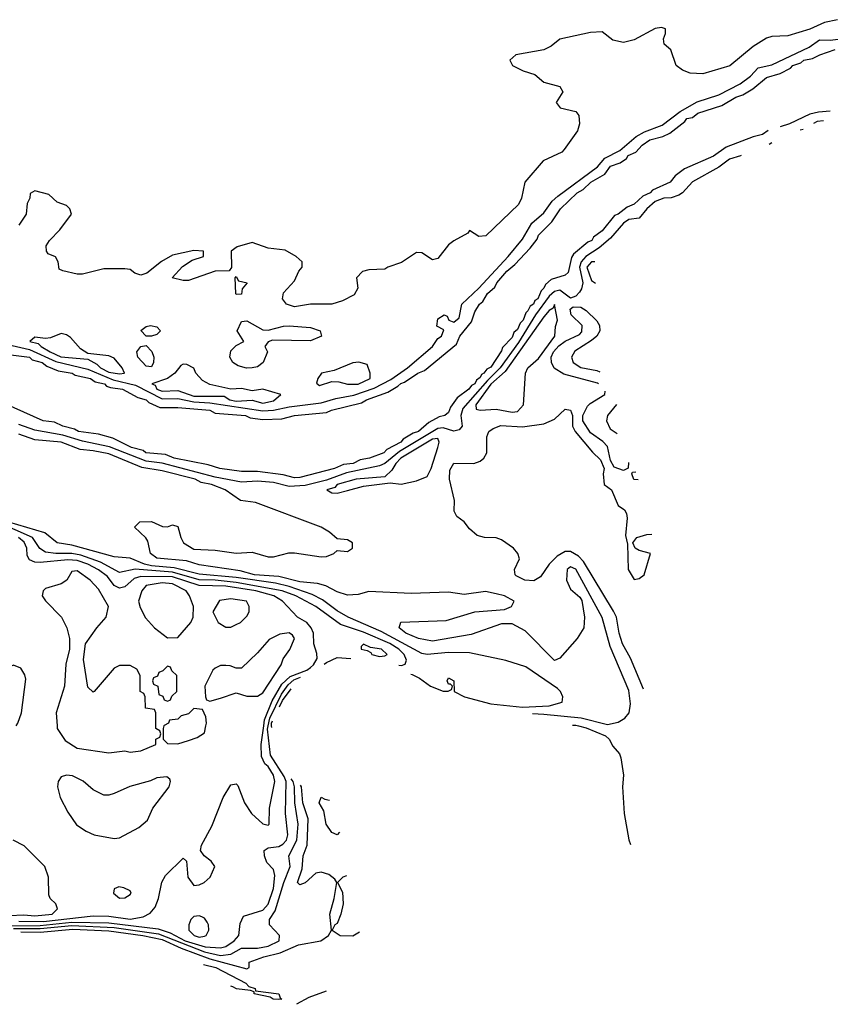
# Model space of a CAD drawing. Header units: inches. Extents: x 2348341 to 2479810, y 460419 to 613669.
# Tile 704 of 721: x 2471713 to 2474770, y 578951 to 582663. Entities that reach past the tile are written whole.
import ezdxf

# ---------------------------------------------------------------- set-up
doc = ezdxf.new("R2010")
doc.units = ezdxf.units.IN
doc.header["$MEASUREMENT"] = 0
doc.layers.add('C4577', color=7, linetype='Continuous')
doc.layers.add('C4578', color=7, linetype='Continuous')

msp = doc.modelspace()

# ---------------------------------------------------------------- linework, layer by layer
at = {"layer": 'C4577', "color": 2}
for points, elevation in [([(2471672.9, 579247.1), (2471790, 579248.1), (2471910, 579260.7), (2472050, 579258.3), (2472234.9, 579234.9), (2472280.1, 579220.1), (2472337.8, 579190), (2472413.1, 579166.9), (2472470, 579163.8), (2472490, 579168.3), (2472521.6, 579190), (2472539.5, 579210), (2472544.8, 579255.2), (2472557, 579283), (2472630, 579306), (2472650, 579328.5), (2472670, 579386.8), (2472675.8, 579435.8), (2472670, 579459), (2472644.8, 579484.8), (2472636.2, 579510), (2472635.1, 579530), (2472650, 579540.4), (2472690, 579545.2), (2472705.5, 579554.5), (2472719.2, 579570), (2472724.8, 579590), (2472715, 579670), (2472718.7, 579790), (2472711.1, 579810), (2472659.1, 579890), (2472647.5, 579987.5), (2472650, 580000)], 22), ([(2471710, 579263.9), (2471802.4, 579262.4), (2471990, 579284.1), (2472050, 579282.6), (2472130, 579271.7), (2472179.4, 579280.6), (2472205.6, 579294.4), (2472223.6, 579316.4), (2472237, 579350), (2472249.4, 579410.6), (2472263.2, 579436.8), (2472330, 579502), (2472342, 579490), (2472347.3, 579430), (2472370, 579398.8), (2472390, 579400.7), (2472408.7, 579410), (2472432, 579430), (2472449, 579470), (2472435.3, 579490), (2472408.7, 579510), (2472395.3, 579530), (2472399, 579550), (2472437.5, 579622.5), (2472480.7, 579730), (2472510, 579778), (2472530, 579782), (2472536, 579776), (2472560.7, 579710), (2472586.8, 579670), (2472630, 579631.3), (2472650, 579626), (2472654, 579630), (2472655.1, 579690), (2472675.8, 579790), (2472670, 579815.1), (2472650, 579846.6), (2472637.4, 579857.4), (2472625.1, 579885.1), (2472623.5, 579930), (2472633.4, 580000)], 26), ([(2471854.1, 580000), (2471854.8, 579990), (2471885.2, 579945.2), (2471930, 579916), (2472050, 579898.8), (2472110, 579906), (2472130, 579901), (2472170, 579906), (2472226, 579930), (2472226, 579950), (2472242, 579958), (2472246, 579970), (2472242, 579982), (2472226, 579990), (2472226, 580000)], 30), ([(2472257.3, 580000), (2472254, 579990), (2472254, 579950), (2472270, 579934), (2472310, 579932), (2472350, 579944.7), (2472383.1, 579956.9), (2472410, 579974), (2472415.8, 580000)], 30), ([(2472663.5, 579994.4), (2472663.2, 580000)], 18), ([(2473820, 580000), (2473850, 579992.7), (2473922.4, 579962.4), (2473936.4, 579950), (2473950, 579924), (2473974.6, 579894.6), (2473979.9, 579879.9), (2473990, 579814), (2473986.3, 579770), (2473992.2, 579670), (2474010.5, 579570.5), (2474016.2, 579553.3)], 10), ([(2471690, 579236.9), (2471790, 579236.8), (2471910, 579247.6), (2472070, 579240.2), (2472236.1, 579216.1), (2472410, 579147.9), (2472470, 579134.5), (2472510, 579139.7), (2472550, 579162.3), (2472610, 579162.3), (2472650.5, 579169.5), (2472691.6, 579190), (2472693.6, 579210), (2472655.6, 579250), (2472655.8, 579270), (2472676.5, 579303.5), (2472709.9, 579410.1), (2472733.8, 579470), (2472728.2, 579510), (2472758, 579570), (2472762.8, 579630), (2472750.6, 579710), (2472749.2, 579770), (2472744.6, 579790), (2472737.3, 579800.9)], 18), ([(2471717.2, 579224.1), (2471790, 579222.8), (2471913.5, 579233.5), (2472050, 579227.9), (2472177.3, 579210), (2472250, 579195.4), (2472322.3, 579162.3), (2472430, 579121.7), (2472570, 579084.7), (2472578, 579090), (2472578, 579110), (2472634, 579130), (2472695.5, 579144.5), (2472765.2, 579174.8), (2472849, 579190), (2472878, 579210), (2472888.7, 579230), (2472882.9, 579290), (2472899.3, 579350), (2472908.7, 579410), (2472902, 579422), (2472879.5, 579439.5), (2472850, 579449.2), (2472830, 579445.2), (2472790, 579409.2), (2472770, 579401.2), (2472761.2, 579410), (2472778.3, 579461.7), (2472782, 579510), (2472797.4, 579550), (2472801.2, 579650), (2472781.5, 579710), (2472776, 579770), (2472772.6, 579776.6)], 14), ([(2472910, 579589.2), (2472890, 579598), (2472869.4, 579630), (2472860.2, 579680.2), (2472842, 579710), (2472850, 579732), (2472863.6, 579723.6), (2472881.5, 579720.7)], 10), ([(2472919.4, 579599.8), (2472910, 579589.2)], 10), ([(2471674.9, 579285.1), (2471728.5, 579288.5), (2471770, 579284.7), (2471835.3, 579290), (2471855.3, 579310), (2471848.9, 579328.9), (2471828, 579350), (2471823.1, 579363.1), (2471822, 579430), (2471808, 579470), (2471730, 579548), (2471689.1, 579569.1)], 30), ([(2472945.2, 579434.8), (2472932, 579430), (2472912, 579410), (2472930, 579374), (2472933, 579330), (2472924.9, 579290), (2472910, 579255.3), (2472902, 579250), (2472892, 579230), (2472922, 579210), (2472970, 579208.5), (2472994.3, 579224.2)], 14), ([(2472945.8, 579434.6), (2472945.2, 579434.8)], 14), ([(2472406.8, 579100.2), (2472452.4, 579090), (2472565.5, 579030), (2472577.7, 579017.7), (2472601, 579010), (2472602, 579002), (2472690.8, 578990), (2472695.3, 578975.3), (2472702, 578970), (2472690, 578969)], 10), ([(2472690, 578969), (2472669.2, 578970), (2472657.7, 578977.7), (2472597.2, 578990), (2472598, 578998), (2472583.2, 579003.2), (2472531.2, 579008.8), (2472517.1, 579017.1), (2472510, 579019)], 10), ([(2472868.6, 578999.8), (2472803.5, 578976.5), (2472757.1, 578950.7)], 14)]:
    msp.add_lwpolyline(points, dxfattribs=dict(at, elevation=elevation))
for points, elevation in [([(2471890, 579814), (2471870, 579808), (2471858, 579790), (2471856, 579770), (2471866, 579730), (2471894.4, 579674.4), (2471927.1, 579627.1), (2471963.5, 579603.5), (2471994, 579590), (2472070, 579576), (2472090, 579578), (2472163.1, 579616.9), (2472194.6, 579645.4), (2472215.3, 579690), (2472277.2, 579770), (2472282, 579790), (2472279, 579799), (2472268.4, 579808.4), (2472230, 579804), (2472207.1, 579792.9), (2472128.3, 579771.7), (2472070, 579745.2), (2472050, 579739), (2472030, 579739), (2471990, 579759), (2471952, 579792), (2471912.5, 579812.5)], 30), ([(2472087.1, 579392.9), (2472070, 579386), (2472066.8, 579370), (2472090, 579351.3), (2472110, 579352), (2472130, 579364.7), (2472134, 579370), (2472130, 579378), (2472106, 579390)], 30), ([(2472390, 579284), (2472370, 579281.2), (2472358.8, 579270), (2472350.8, 579250), (2472350.6, 579230), (2472370.8, 579210), (2472390, 579204), (2472410, 579207), (2472416, 579210), (2472426, 579230), (2472425.2, 579250), (2472420.2, 579260.2), (2472410, 579275.3), (2472400.2, 579280.2)], 26)]:
    msp.add_lwpolyline(points, close=True, dxfattribs=dict(at, elevation=elevation))
at = {"layer": 'C4578', "color": 2}
for points, elevation in [([(2474797.4, 582662.6), (2474748.5, 582651.5), (2474692.7, 582627.3), (2474610, 582601.6), (2474550, 582599.5), (2474530, 582592.3), (2474478.8, 582561.2), (2474391.5, 582488.5), (2474290, 582458.4), (2474241.5, 582461.5), (2474212.7, 582472.7), (2474189.3, 582489.3), (2474169.4, 582549.4), (2474144, 582570), (2474141.2, 582590), (2474149, 582610), (2474148.4, 582628.4), (2474133.2, 582633.2), (2474110, 582629.2), (2474030, 582586.6), (2473990, 582577), (2473950, 582586), (2473910, 582617.2), (2473866.2, 582613.8), (2473750, 582589.3), (2473717.6, 582562.4), (2473690, 582549.3), (2473584.7, 582530), (2473562, 582510), (2473572, 582490), (2473611.3, 582470), (2473655.5, 582455.5), (2473690, 582426.8), (2473750.7, 582410.7), (2473762, 582390), (2473736, 582350), (2473752, 582330), (2473810, 582316), (2473821.4, 582301.4), (2473823.8, 582270), (2473816.7, 582243.3), (2473767.1, 582172.9), (2473757.3, 582162.7), (2473686.8, 582130), (2473618.8, 582050), (2473606, 581990), (2473593.8, 581966.2), (2473471.7, 581848.3), (2473445.1, 581845.1), (2473410, 581868), (2473402.8, 581857.2), (2473350, 581829), (2473330, 581813.2), (2473290, 581762.7), (2473270, 581757.2), (2473230, 581784), (2473210, 581785.2), (2473153.4, 581746.6), (2473102, 581730), (2473090, 581722), (2473030, 581719.5), (2473006.6, 581713.4), (2472984, 581690), (2472988, 581650), (2472974.7, 581625.3), (2472930, 581602.9), (2472890, 581589.6), (2472810, 581589.6), (2472750, 581580.7), (2472719, 581590), (2472704.5, 581610), (2472707.7, 581632.3), (2472750, 581678), (2472765.6, 581714.4), (2472778, 581730), (2472778, 581750), (2472755.3, 581770), (2472714, 581794), (2472650, 581801.6), (2472590, 581822), (2472533.4, 581806.6), (2472511.3, 581790), (2472511.6, 581728.4), (2472503.6, 581716.4), (2472450, 581715.1), (2472350, 581679.5), (2472330, 581679.5), (2472288.7, 581690), (2472327.5, 581732.5), (2472363.7, 581756.3), (2472406, 581770), (2472406, 581790), (2472370, 581792.3), (2472290, 581775.1), (2472248.5, 581751.5), (2472193.2, 581706.8), (2472170, 581699.3), (2472147.3, 581707.3), (2472130, 581721.2), (2472110, 581723.7), (2472030, 581722.9), (2471950, 581703.7), (2471930, 581703.7), (2471875.3, 581715.3), (2471862, 581722), (2471858, 581750), (2471848.4, 581768.4), (2471820.2, 581780.2), (2471814, 581790), (2471813.2, 581810), (2471825.2, 581830), (2471864, 581870), (2471908.7, 581930), (2471902, 581950), (2471890, 581962), (2471854.6, 581974.6), (2471823.1, 582003.1), (2471770, 582018), (2471752.7, 582007.3), (2471752, 581990), (2471742, 581970), (2471738, 581930), (2471710, 581888)], 10), ([(2471590, 581456.2), (2471750, 581419.5), (2471850, 581374), (2471970, 581344.8), (2472065.1, 581305.1), (2472150, 581285), (2472250, 581233.6), (2472310, 581235), (2472370, 581222.5), (2472430, 581217.8), (2472630, 581187.5), (2472669.9, 581190.1), (2472730, 581203), (2472850, 581218.5), (2472905.4, 581234.6), (2472973.3, 581246.7), (2473050, 581273.6), (2473113.3, 581306.7), (2473176, 581350), (2473269.7, 581430), (2473290, 581460.7), (2473304, 581470), (2473312.9, 581492.9), (2473286.6, 581506.6), (2473290, 581534.8), (2473314, 581550), (2473325.4, 581545.4), (2473331, 581530), (2473350, 581522.4), (2473370, 581539.1), (2473380.5, 581590), (2473444.7, 581650), (2473555, 581770), (2473610, 581835.3), (2473644.1, 581895.9), (2473690, 581934.9), (2473721.9, 581978.1), (2473742.8, 581997.2), (2473892, 582108.1), (2473920, 582140), (2473976.9, 582170), (2474038.3, 582221.7), (2474070, 582240.2), (2474135.6, 582264.4), (2474203.5, 582316.5), (2474267.6, 582352.4), (2474350, 582379.7), (2474430, 582420.7), (2474469.7, 582450), (2474498.5, 582481.5), (2474550, 582492.4), (2474690, 582558.5), (2474730, 582587.2), (2474770, 582585), (2474810, 582590.2)], 10), ([(2471679.5, 581399.5), (2471750.5, 581390), (2471760.8, 581380.8), (2471798, 581370), (2471815.8, 581355.8), (2471858.3, 581338.3), (2471910.8, 581330), (2471922.3, 581322.3), (2471980.7, 581310), (2471997.4, 581297.4), (2472032.7, 581290), (2472041.1, 581281.1), (2472055.9, 581275.9), (2472100.7, 581270), (2472158.3, 581238.3), (2472190.4, 581230), (2472199.9, 581219.9), (2472241.1, 581201.1), (2472310, 581200.4), (2472429.8, 581190.2), (2472450, 581179.5), (2472564.7, 581170), (2472582, 581162), (2472630, 581155.8), (2472701.7, 581158.3), (2472750, 581170.2), (2472870, 581181.6), (2472889, 581190), (2473002, 581218), (2473021.2, 581230), (2473102, 581258), (2473139.5, 581280.5), (2473150, 581291.6), (2473164.2, 581295.8), (2473215.3, 581330), (2473239.7, 581340.3), (2473360.7, 581439.3), (2473373.2, 581470), (2473416.6, 581523.4), (2473430, 581561), (2473447, 581590), (2473459.4, 581600.6), (2473478, 581630), (2473505.6, 581654.4), (2473512.7, 581670), (2473550, 581714.4), (2473580.5, 581739.5), (2473638.3, 581801.7), (2473664.9, 581835.1), (2473670, 581850.6), (2473719.4, 581900.6), (2473753.2, 581950), (2473816, 582010), (2473838, 582022), (2473867.6, 582050), (2473920.1, 582079.9), (2473940.7, 582110), (2473977.4, 582122.6), (2474001, 582139), (2474007.8, 582150), (2474036.6, 582163.4), (2474060.9, 582190), (2474089.6, 582210), (2474138.3, 582221.7), (2474164.7, 582235.2), (2474221.7, 582278.3), (2474229.6, 582290), (2474250, 582294), (2474270, 582310.3), (2474361, 582339), (2474414, 582370), (2474440.5, 582379.5), (2474477.7, 582402.3), (2474530, 582444.9), (2474580.5, 582459.5), (2474619.7, 582480.3), (2474629.4, 582490), (2474659.5, 582500.5), (2474670, 582510.2), (2474703.3, 582516.7), (2474730.6, 582530.6), (2474788.7, 582550)], 6), ([(2474769.6, 582318), (2474725.5, 582314.5), (2474693.5, 582306.5), (2474616, 582270), (2474580.7, 582258.8)], 6), ([(2474744.6, 582281.5), (2474721.2, 582278.8), (2474707.2, 582270.9)], 10), ([(2474535.9, 582244.5), (2474535.6, 582244.4), (2474514.8, 582230), (2474478.8, 582221.2), (2474377.5, 582182.5), (2474330, 582147.6), (2474219.9, 582100.1), (2474185.5, 582074.5), (2474166, 582050), (2474099.9, 582020.1), (2474090.6, 582010), (2474062.8, 581997.2), (2474030, 581967.6), (2474003.8, 581956.2), (2473970, 581929.7), (2473955.8, 581924.2), (2473910, 581867), (2473877.5, 581842.5), (2473870.5, 581830), (2473855.8, 581824.2), (2473801.7, 581778.3), (2473793.8, 581766.2), (2473781, 581710), (2473770, 581699), (2473717.5, 581682.5), (2473696.1, 581663.9), (2473690.4, 581650), (2473679.3, 581640.7), (2473666.8, 581610), (2473656.5, 581603.5), (2473650.3, 581590), (2473638, 581582), (2473630, 581564.5), (2473622, 581558), (2473611.5, 581530), (2473600.9, 581519.1), (2473590, 581494), (2473577.3, 581482.7), (2473570, 581464.5), (2473533.8, 581426.2), (2473530, 581414), (2473490, 581353.2), (2473474.9, 581345.1), (2473464, 581330), (2473454.8, 581325.2), (2473450, 581313.2), (2473435.8, 581304.2), (2473430, 581289.7), (2473416.7, 581283.3), (2473406.8, 581270), (2473363.4, 581236.6), (2473338.4, 581201.6), (2473330, 581181.2), (2473316, 581170), (2473294.9, 581165.1), (2473256.5, 581143.5), (2473217.3, 581110), (2473196.7, 581103.3), (2473159, 581081), (2473150.4, 581070), (2473097.3, 581042.7), (2473086, 581030), (2473032, 581010), (2472997.3, 581002.7), (2472971, 580990), (2472934.1, 580985.9), (2472901, 580970), (2472770, 580937), (2472750, 580935.1), (2472706.5, 580946.5), (2472610, 580959.5), (2472550, 580959.5), (2472468, 580970), (2472424, 580984), (2472295.3, 581010), (2472263.5, 581023.5), (2472189.3, 581030), (2472178.6, 581038.6), (2472135.3, 581050), (2472064.6, 581084.6), (2472010, 581099.5), (2471935.3, 581110), (2471919.4, 581119.4), (2471875.3, 581130), (2471844.9, 581144.9), (2471802, 581150), (2471656.2, 581216.2)], 6), ([(2474667.6, 582249.1), (2474656.9, 582245.7)], 10), ([(2474549.7, 582197.9), (2474539.9, 582192.4)], 10), ([(2474434.3, 582150.7), (2474430.9, 582149.1), (2474390, 582137.1), (2474350, 582106.8), (2474250, 582051.5), (2474212.4, 582010), (2474198.9, 582001.1), (2474170, 581990.9), (2474142.8, 581990), (2474110, 581976.8), (2474077.8, 581950), (2474050, 581914), (2474010, 581908.7), (2473990, 581896.1), (2473940.7, 581839.3), (2473898, 581802), (2473848.3, 581770), (2473830.9, 581750), (2473824.1, 581730), (2473836.8, 581670), (2473832.2, 581647.8), (2473824.1, 581635.9), (2473810, 581619.7), (2473790, 581613), (2473750, 581643.1), (2473730, 581638.2), (2473710, 581619.8), (2473659, 581550), (2473594.6, 581445.4), (2473524.8, 581350), (2473477.1, 581302.8), (2473383.8, 581196.2), (2473376.9, 581170), (2473381.6, 581130), (2473370, 581117), (2473350, 581111.5), (2473310, 581124.4), (2473290, 581121.3), (2473145.7, 581034.3), (2473090, 580989), (2473070, 580981), (2472946.2, 580953.9), (2472870, 580926.1), (2472790, 580906.8), (2472730, 580902.3), (2472670, 580918), (2472610, 580922.4), (2472550, 580919.1), (2472450, 580938.1), (2472250.4, 580990.4), (2472190, 580998), (2472052.4, 581052.4), (2471950, 581073.2), (2471876.5, 581096.5), (2471770, 581115.7), (2471710, 581135.9)], 10), ([(2473870, 581749.6), (2473852, 581730), (2473870, 581679.3), (2473884.7, 581668.7)], 14), ([(2473881.9, 581749.6), (2473870, 581749.6)], 14), ([(2473896.3, 581290.1), (2473892.3, 581292.3), (2473765.9, 581325.9), (2473729.1, 581349.1), (2473718.4, 581370), (2473717.7, 581390), (2473726.5, 581410), (2473746.8, 581433.2), (2473770, 581450.2), (2473823.8, 581476.2), (2473833.7, 581486.3), (2473834, 581510), (2473793, 581550), (2473788.7, 581571.3), (2473800.1, 581579.9), (2473830, 581578.5), (2473850, 581566), (2473890, 581526.7), (2473899.7, 581510), (2473900.7, 581490), (2473890.2, 581469.8), (2473870, 581452.8), (2473806.8, 581413.2), (2473794.3, 581390), (2473801.1, 581370), (2473830, 581351.4), (2473890, 581340.2), (2473901.6, 581335.3)], 10), ([(2473990, 580962.9), (2473955.3, 580975.3), (2473940.7, 581000.7), (2473930, 581053.6), (2473912.9, 581072.9), (2473865.4, 581105.4), (2473837.4, 581150), (2473836.4, 581170), (2473854.6, 581205.5), (2473864, 581216), (2473919.7, 581250), (2473921.5, 581262.7)], 10), ([(2473963.4, 581211.5), (2473930.3, 581170), (2473926.4, 581150), (2473940.3, 581120.3), (2473966.8, 581102.8)], 10), ([(2474066, 580138.4), (2474016.1, 580256.1), (2473986.2, 580310), (2473973.7, 580350), (2473963.5, 580410), (2473952.7, 580432.7), (2473839.6, 580619.5), (2473820, 580640), (2473790, 580657.7), (2473770, 580658), (2473740, 580640), (2473710.4, 580610), (2473677.6, 580562.4), (2473652.7, 580547.3), (2473618, 580550), (2473585.8, 580565.8), (2473581.2, 580570), (2473579.3, 580590), (2473598, 580630), (2473592, 580650), (2473575.6, 580670), (2473530, 580701.6), (2473510, 580709.6), (2473466, 580710), (2473438.3, 580718.3), (2473410, 580742.7), (2473390, 580769.2), (2473361.2, 580790), (2473352.3, 580810), (2473353, 580850), (2473334.3, 580930), (2473335.3, 580964.7), (2473350, 580991.3), (2473426, 580990), (2473450, 580998.8), (2473464, 581010), (2473475.1, 581030), (2473475.3, 581090), (2473482, 581110), (2473498.6, 581121.4), (2473527.9, 581132.1), (2473610, 581127.2), (2473690, 581138.4), (2473730, 581156.3), (2473770, 581194.8), (2473790, 581190.8), (2473798, 581170), (2473798, 581130), (2473807.7, 581110), (2473872.8, 581032.8), (2473903.4, 581003.4), (2473917.3, 580970), (2473914, 580950), (2473918, 580910), (2473944.7, 580890), (2473970.7, 580830.7), (2473994.6, 580814.6), (2474001.1, 580801.1), (2474003.8, 580783.8), (2473998, 580718), (2474005.4, 580685.4), (2474007.3, 580590), (2474030, 580552), (2474050, 580556), (2474068.7, 580570), (2474092.3, 580650), (2474050, 580660.9), (2474034, 580670), (2474026, 580690), (2474041.2, 580710), (2474078.3, 580721.7), (2474096.8, 580723)], 10), ([(2473647.7, 580047), (2473690, 580044.8), (2473830.2, 580030.2), (2473930, 580005.8), (2473970, 580014), (2473995.1, 580030), (2474011.6, 580050), (2474016.1, 580083.9), (2474010, 580134), (2473940.1, 580300.1), (2473910, 580409), (2473810, 580591.6), (2473790, 580599.5), (2473777.3, 580590), (2473775.5, 580550), (2473790, 580516), (2473825.8, 580485.8), (2473833.2, 580473.2), (2473843.8, 580410), (2473840.5, 580370), (2473816, 580330), (2473750, 580255.3), (2473730, 580246.6), (2473619.1, 580359.1), (2473570, 580384.5), (2473530, 580385.1), (2473415.8, 580344.2), (2473270, 580319.8), (2473217.2, 580330), (2473169.2, 580350), (2473144, 580370), (2473150, 580390.7), (2473322, 580398), (2473430, 580430.4), (2473541.2, 580438.8), (2473568, 580450), (2473578, 580470), (2473542, 580490), (2473510, 580498.7), (2473470, 580506.3), (2473390, 580495.6), (2473330, 580504.4), (2473190, 580499.6), (2473030, 580506.6), (2472990, 580496), (2472950, 580493.2), (2472910, 580506), (2472867.9, 580527.9), (2472836.6, 580536.6), (2472770, 580543.7), (2472690, 580563.2), (2472599, 580570), (2472544.4, 580584.4), (2472390, 580607.3), (2472342, 580622), (2472230, 580632.7), (2472206, 580650), (2472196.4, 580696.4), (2472189, 580709), (2472146, 580750), (2472166, 580770), (2472210, 580771), (2472251.6, 580751.6), (2472270, 580751.3), (2472290, 580758), (2472310, 580752), (2472321, 580710), (2472331.3, 580690), (2472370, 580666), (2472450, 580662.8), (2472530, 580650.8), (2472590, 580654.8), (2472650, 580638), (2472670, 580637.1), (2472727.9, 580652.1), (2472750, 580652.7), (2472850, 580637.3), (2472870, 580638.8), (2472898, 580650), (2472910, 580662), (2472950, 580658), (2472968, 580670), (2472968, 580690), (2472950, 580702), (2472910, 580706), (2472882, 580730), (2472850, 580749.3), (2472602.5, 580842.5), (2472546, 580850), (2472488.7, 580890), (2472436, 580910), (2472398.2, 580918.2), (2472374.5, 580930), (2472250, 580961.2), (2472173.8, 580973.8), (2472050, 581025.3), (2471990, 581037.8), (2471941.7, 581041.7), (2471869, 581070), (2471770, 581079.2), (2471710, 581100.3)], 14), ([(2474009.3, 580993.7), (2474008, 580972), (2473990, 580962.9)], 10), ([(2474045.3, 580927.4), (2474029.6, 580929.7), (2474021.2, 580950), (2474023.7, 580956.3), (2474036.8, 580958.4)], 10), ([(2473143.1, 580229), (2473152.5, 580227.5), (2473166.7, 580233.3), (2473172.2, 580247.7), (2473163.5, 580270), (2473143.1, 580290), (2473109, 580311), (2473010, 580353.4), (2472922.7, 580382.7), (2472830, 580449.8), (2472755.1, 580490), (2472702.9, 580510), (2472530, 580541.3), (2472450, 580549.9), (2472390, 580550.9), (2472290, 580579.7), (2472148.7, 580591.3), (2472090, 580578.9), (2472017.6, 580617.6), (2471943.5, 580643.5), (2471910, 580649.9), (2471849.9, 580649.9), (2471810, 580655.1), (2471788.9, 580668.9), (2471761, 580710), (2471630, 580768.6)], 22), ([(2473188, 580195.3), (2473193.7, 580193.7), (2473220.5, 580180.5), (2473262, 580150), (2473310, 580130.8), (2473328.7, 580131.3), (2473342, 580138), (2473346, 580150), (2473338, 580158), (2473330, 580158), (2473325.2, 580170), (2473330, 580182), (2473350.8, 580170), (2473352, 580130), (2473390.8, 580110), (2473490, 580082.8), (2473610, 580071), (2473710, 580075.6), (2473759, 580090), (2473761.2, 580110), (2473752.7, 580130), (2473741.2, 580141.2), (2473622.5, 580222.5), (2473546.9, 580246.9), (2473410, 580275.8), (2473330, 580276.4), (2473250, 580269.6), (2473230, 580272.8), (2473076.4, 580356.4), (2472951.5, 580410), (2472910, 580434.2), (2472855, 580475), (2472815.6, 580495.6), (2472730, 580526.2), (2472678.2, 580538.2), (2472530, 580560.1), (2472390, 580571.9), (2472296.3, 580596.3), (2472210, 580603.6), (2472183.6, 580610), (2472130, 580633), (2472070, 580637.4), (2471910, 580682), (2471854, 580690), (2471807.7, 580727.7), (2471671.7, 580768.3)], 18), ([(2472633.4, 580000), (2472636.7, 580023.3), (2472665.8, 580094.2), (2472702.2, 580157.8), (2472733.3, 580186.7), (2472795.6, 580210), (2472810, 580220.2), (2472821.8, 580230), (2472834.7, 580254.7), (2472833.8, 580273.8), (2472822.7, 580310), (2472820.9, 580350), (2472812.7, 580370), (2472796, 580390), (2472760.9, 580410), (2472704.5, 580470), (2472671.6, 580490), (2472603.7, 580510), (2472490, 580526.4), (2472390, 580529), (2472290, 580562.5), (2472170, 580563.7), (2472144.6, 580555.4), (2472110, 580523.9), (2472090, 580519.2), (2472070, 580529.7), (2472044, 580564), (2472010, 580588.8), (2471969.7, 580610), (2471930, 580624.3), (2471894.2, 580625.8), (2471790, 580616.8), (2471770, 580618), (2471750, 580626), (2471742, 580642), (2471739.8, 580670), (2471730, 580693.1), (2471708.5, 580710)], 26), ([(2472226, 580000), (2472226, 580050), (2472222, 580062), (2472187.3, 580067.3), (2472186, 580110), (2472182, 580122), (2472168, 580130), (2472168, 580190), (2472154.6, 580214.6), (2472130, 580228), (2472090, 580228), (2472070, 580218), (2471994, 580130), (2471990, 580128), (2471970, 580146), (2471954, 580250), (2471962, 580310), (2472004, 580370), (2472039, 580410), (2472048.7, 580450), (2472010, 580515.3), (2471979, 580550), (2471930, 580585.2), (2471910, 580582), (2471891.3, 580550), (2471870, 580535.3), (2471810, 580518), (2471802, 580510), (2471798, 580490), (2471810, 580472), (2471870.8, 580410), (2471890.8, 580370), (2471901, 580330), (2471901, 580290), (2471887.1, 580232.9), (2471882.8, 580150), (2471850.8, 580050), (2471854.1, 580000)], 30), ([(2472861.1, 580233.5), (2472870, 580239.5), (2472910, 580257.7), (2472961.4, 580254.2)], 22), ([(2471699.7, 580000), (2471706.6, 580010), (2471719.5, 580050), (2471736.5, 580176.5), (2471732.9, 580192.9), (2471718, 580218), (2471690, 580229), (2471650, 580213.2), (2471615.2, 580184.8), (2471579.1, 580130), (2471564.9, 580090), (2471564, 580070), (2471577.1, 580037.1), (2471603.8, 580003.8), (2471608.5, 580000)], 30), ([(2472650, 580000), (2472656.1, 580030), (2472700.5, 580119.5), (2472725.1, 580154.9), (2472746.6, 580173.4), (2472772.5, 580184)], 22), ([(2472693.2, 580072.7), (2472704.3, 580095.7), (2472736.6, 580140.3)], 18), ([(2472415.8, 580000), (2472418, 580010), (2472414.6, 580034.6), (2472402, 580062), (2472370, 580066), (2472350, 580046), (2472322, 580038), (2472310, 580026), (2472278, 580022), (2472274, 580010), (2472258, 580002), (2472257.3, 580000)], 30), ([(2472663.2, 580000), (2472662.6, 580010), (2472667.2, 580019.4)], 18), ([(2473797.9, 580003.6), (2473810, 580002.5), (2473820, 580000)], 10)]:
    msp.add_lwpolyline(points, dxfattribs=dict(at, elevation=elevation))
for points, elevation in [([(2472530, 581626), (2472528, 581630), (2472526, 581690), (2472530, 581694), (2472538, 581678), (2472571.3, 581670), (2472551.6, 581648.4), (2472550, 581628)], 10), ([(2473730, 581588.7), (2473724.9, 581575.1), (2473710, 581566.6), (2473690, 581542.9), (2473543.8, 581336.2), (2473490, 581288.7), (2473433.7, 581210), (2473434.4, 581194.4), (2473450, 581190.4), (2473510, 581194.6), (2473570, 581182.6), (2473590, 581184.9), (2473612.8, 581210), (2473620.7, 581330), (2473629.5, 581350), (2473670, 581384.9), (2473731.5, 581470), (2473733.6, 581506.4), (2473741.2, 581530)], 14), ([(2472190, 581469), (2472169.5, 581490.5), (2472190, 581506), (2472206, 581510), (2472230, 581504.7), (2472244.7, 581490), (2472230, 581475.3), (2472210, 581469.2)], 10), ([(2472650, 581492.7), (2472707.5, 581507.5), (2472730, 581508), (2472810, 581501.6), (2472846, 581490), (2472851, 581470), (2472810, 581452.3), (2472666, 581454), (2472650, 581448), (2472638, 581430), (2472647.3, 581410), (2472631.8, 581370), (2472610, 581353.7), (2472590, 581349.8), (2472568.9, 581348.9), (2472537.6, 581357.6), (2472517, 581370), (2472505.1, 581390), (2472510, 581414), (2472530, 581434.8), (2472558, 581450), (2472533.2, 581490), (2472550, 581524.7), (2472570, 581526.8), (2472630, 581493)], 10), ([(2471870, 581479.3), (2471830, 581462.9), (2471810, 581460.7), (2471770, 581465.2), (2471751, 581450), (2471782.3, 581442.3), (2471794.4, 581430), (2471827.6, 581410), (2471867.8, 581392.2), (2471970, 581383), (2472004.1, 581364.1), (2472018, 581350), (2472050, 581334.4), (2472090, 581327.2), (2472109, 581330), (2472099.5, 581350), (2472070, 581386.6), (2472050, 581395.6), (2471970, 581404), (2471942, 581422), (2471904.5, 581464.5), (2471890, 581474)], 14), ([(2472210, 581354), (2472190, 581356), (2472158.4, 581390), (2472155.1, 581410), (2472170, 581430.7), (2472190, 581434.8), (2472212.1, 581412.1), (2472219.3, 581390), (2472218, 581370)], 10), ([(2472330, 581364), (2472321.4, 581358.6), (2472298, 581330), (2472271, 581310), (2472211, 581290), (2472224.2, 581284.2), (2472230.4, 581270), (2472250, 581261.6), (2472310, 581264.5), (2472370, 581243.8), (2472483.9, 581243.9), (2472505.5, 581230), (2472530, 581224.1), (2472590, 581228.2), (2472630, 581216.5), (2472670, 581225.7), (2472698, 581250), (2472630, 581269.3), (2472590, 581264), (2472550, 581272.3), (2472509.4, 581269.4), (2472430, 581287.8), (2472402, 581302), (2472377, 581330), (2472370, 581348.7), (2472343.1, 581363.1)], 14), ([(2472991.6, 581371.6), (2472970, 581369.4), (2472899.5, 581340.5), (2472852, 581330), (2472837.3, 581310), (2472832, 581292), (2472844, 581284), (2472890, 581298), (2472917.1, 581297.1), (2472950, 581288), (2472990, 581289), (2473035.3, 581310), (2473035.3, 581330), (2473023.1, 581363.1)], 14), ([(2473290, 581083.7), (2473270, 581080.8), (2473150.3, 581010), (2473131.7, 580990), (2473116.2, 580963.8), (2473090, 580939), (2472982, 580930), (2472910.8, 580910), (2472901.6, 580898.4), (2472871.3, 580890), (2472890, 580878.8), (2472910, 580877.3), (2472950, 580887.3), (2473010, 580904), (2473070, 580912), (2473110, 580916), (2473151.6, 580911.6), (2473210, 580924), (2473250, 580941), (2473265.2, 580970), (2473290.7, 581049.3), (2473295, 581070)], 14), ([(2472250, 580539.8), (2472190.7, 580530), (2472173.4, 580510), (2472161, 580470), (2472167.1, 580447.1), (2472187.3, 580407.3), (2472222, 580370), (2472270, 580332), (2472310, 580334), (2472358, 580390), (2472368, 580410), (2472369, 580450), (2472354, 580490), (2472340.9, 580510), (2472290, 580536.1)], 30), ([(2472510, 580479), (2472466.4, 580473.6), (2472442, 580430), (2472462, 580390), (2472490, 580372), (2472510, 580372), (2472530, 580382), (2472546, 580390), (2472570, 580414), (2472578, 580430), (2472578, 580450), (2472568, 580470)], 30), ([(2472730, 580351.6), (2472693.7, 580346.3), (2472654.4, 580325.6), (2472610, 580275.3), (2472550, 580218), (2472530, 580218), (2472507.3, 580227.3), (2472490, 580228), (2472470, 580228), (2472450, 580218), (2472442, 580210), (2472412, 580150), (2472414, 580110), (2472418, 580098), (2472430, 580094), (2472470, 580104.7), (2472530, 580124.7), (2472570, 580112), (2472610, 580112), (2472630, 580124.7), (2472699, 580230), (2472707, 580253), (2472731.4, 580288.6), (2472749.3, 580330), (2472742, 580342)], 30), ([(2473010, 580308), (2473001, 580299), (2473001, 580290), (2473024.1, 580284.1), (2473037.1, 580277.1), (2473040.7, 580270), (2473070, 580262), (2473090, 580264.6), (2473099.5, 580270), (2473077.2, 580290), (2473036.2, 580296.2)], 26), ([(2472270, 580226), (2472252.7, 580207.3), (2472238, 580202), (2472232.7, 580187.3), (2472218, 580182), (2472214, 580170), (2472218, 580158), (2472234, 580150), (2472238, 580118), (2472252.7, 580112.7), (2472258, 580098), (2472270, 580094), (2472282, 580098), (2472287.3, 580112.7), (2472306, 580130), (2472306, 580190), (2472287.3, 580207.3), (2472282, 580222)], 30)]:
    msp.add_lwpolyline(points, close=True, dxfattribs=dict(at, elevation=elevation))

doc.saveas('drawing.dxf')
